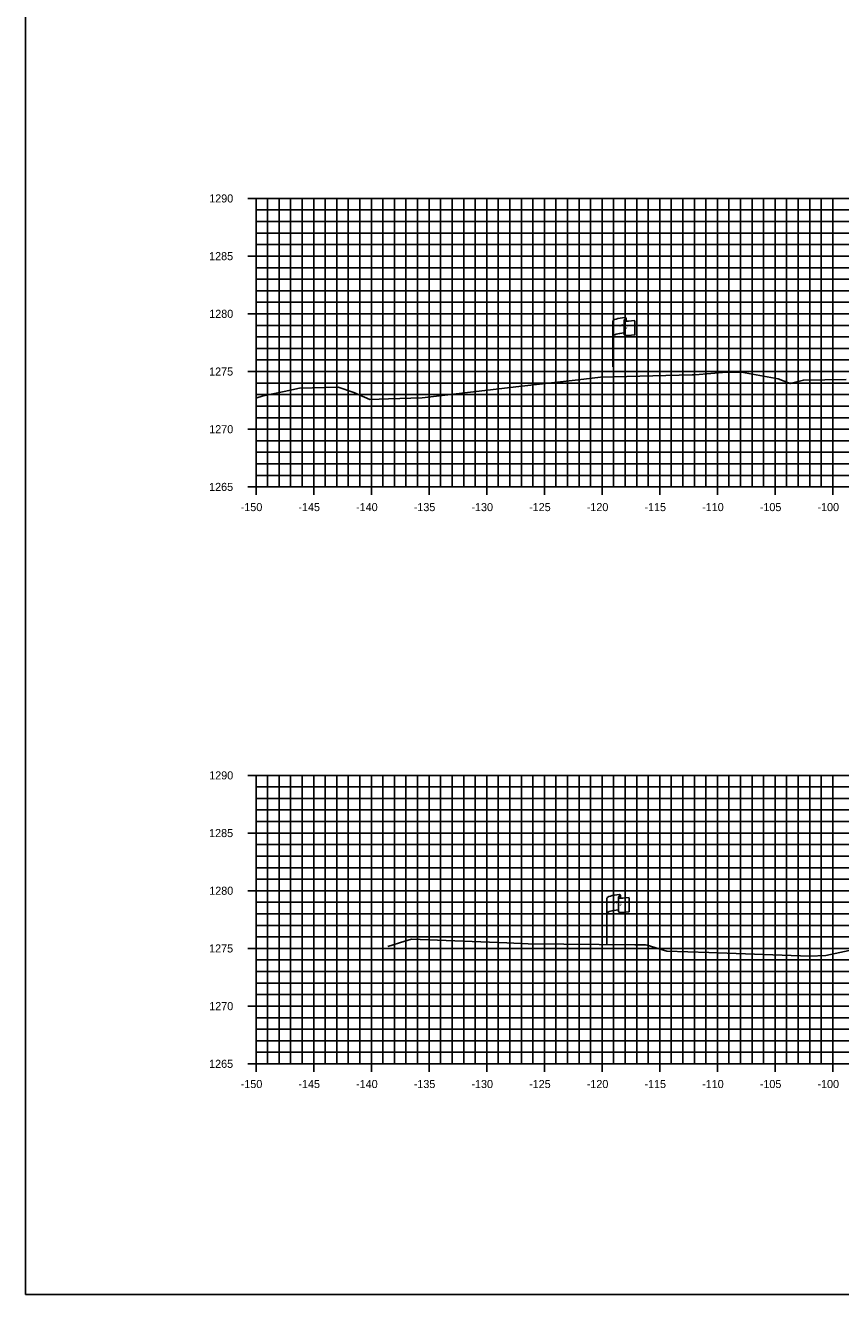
# Model space of a CAD drawing. Extents: x 674939 to 678919, y 750652 to 765176.
# Drawn here: x 678578.5 to 678649.2, y 763116.3 to 763226.3 of the extents above; entities that cross this region are included whole.
import ezdxf

# ---------------------------------------------------------------- set-up
doc = ezdxf.new("R2010")
doc.units = 0
for name, color, linetype in [('R_Axis', 7, 'Continuous'), ('R_Axis Annot', 7, 'Continuous'), ('R_Exist Surface', 7, 'Continuous'), ('R_Grid', 7, 'Continuous'), ('R_No Plot', 7, 'Continuous'), ('S_EXIST_ROW', 7, 'Continuous')]:
    doc.layers.add(name, color=color, linetype=linetype)

msp = doc.modelspace()

# ---------------------------------------------------------------- linework, layer by layer
at = {"layer": 'R_Axis'}
for p, q in [((678597.83, 763211.29), (678599.23, 763211.29)), ((678598.53, 763186.29), (678598.53, 763211.29)), ((678598.53, 763210.29), (678598.88, 763210.29)), ((678598.53, 763209.29), (678598.88, 763209.29)), ((678598.53, 763208.29), (678598.88, 763208.29)), ((678598.53, 763207.29), (678598.88, 763207.29)), ((678597.83, 763206.29), (678599.23, 763206.29)), ((678598.53, 763205.29), (678598.88, 763205.29)), ((678598.53, 763204.29), (678598.88, 763204.29)), ((678598.53, 763203.29), (678598.88, 763203.29)), ((678598.53, 763202.29), (678598.88, 763202.29)), ((678597.83, 763201.29), (678599.23, 763201.29)), ((678598.53, 763200.29), (678598.88, 763200.29)), ((678598.53, 763199.29), (678598.88, 763199.29)), ((678598.53, 763198.29), (678598.88, 763198.29)), ((678598.53, 763197.29), (678598.88, 763197.29)), ((678597.83, 763196.29), (678599.23, 763196.29)), ((678598.53, 763195.29), (678598.88, 763195.29)), ((678598.53, 763194.29), (678598.88, 763194.29)), ((678598.53, 763193.29), (678598.88, 763193.29)), ((678598.53, 763192.29), (678598.88, 763192.29)), ((678597.83, 763191.29), (678599.23, 763191.29)), ((678598.53, 763190.29), (678598.88, 763190.29)), ((678598.53, 763189.29), (678598.88, 763189.29)), ((678598.53, 763188.29), (678598.88, 763188.29)), ((678598.53, 763187.29), (678598.88, 763187.29)), ((678598.53, 763185.59), (678598.53, 763186.99)), ((678603.53, 763185.59), (678603.53, 763186.99)), ((678608.53, 763185.59), (678608.53, 763186.99)), ((678613.53, 763185.59), (678613.53, 763186.99)), ((678618.53, 763185.59), (678618.53, 763186.99)), ((678623.53, 763185.59), (678623.53, 763186.99)), ((678628.53, 763185.59), (678628.53, 763186.99)), ((678633.53, 763185.59), (678633.53, 763186.99)), ((678638.53, 763185.59), (678638.53, 763186.99)), ((678643.53, 763185.59), (678643.53, 763186.99)), ((678648.53, 763185.59), (678648.53, 763186.99)), ((678597.83, 763186.29), (678599.23, 763186.29)), ((678598.53, 763186.29), (678898.53, 763186.29)), ((678597.83, 763161.29), (678599.23, 763161.29)), ((678598.53, 763136.29), (678598.53, 763161.29)), ((678598.53, 763160.29), (678598.88, 763160.29)), ((678598.53, 763159.29), (678598.88, 763159.29)), ((678598.53, 763158.29), (678598.88, 763158.29)), ((678598.53, 763157.29), (678598.88, 763157.29)), ((678597.83, 763156.29), (678599.23, 763156.29)), ((678598.53, 763155.29), (678598.88, 763155.29)), ((678598.53, 763154.29), (678598.88, 763154.29)), ((678598.53, 763153.29), (678598.88, 763153.29)), ((678598.53, 763152.29), (678598.88, 763152.29)), ((678597.83, 763151.29), (678599.23, 763151.29)), ((678598.53, 763150.29), (678598.88, 763150.29)), ((678598.53, 763149.29), (678598.88, 763149.29)), ((678598.53, 763148.29), (678598.88, 763148.29)), ((678598.53, 763147.29), (678598.88, 763147.29)), ((678597.83, 763146.29), (678599.23, 763146.29)), ((678598.53, 763145.29), (678598.88, 763145.29)), ((678598.53, 763144.29), (678598.88, 763144.29)), ((678598.53, 763143.29), (678598.88, 763143.29)), ((678598.53, 763142.29), (678598.88, 763142.29)), ((678597.83, 763141.29), (678599.23, 763141.29)), ((678598.53, 763140.29), (678598.88, 763140.29)), ((678598.53, 763139.29), (678598.88, 763139.29)), ((678598.53, 763138.29), (678598.88, 763138.29)), ((678598.53, 763137.29), (678598.88, 763137.29)), ((678597.83, 763136.29), (678599.23, 763136.29)), ((678598.53, 763135.59), (678598.53, 763136.99)), ((678598.53, 763136.29), (678898.53, 763136.29)), ((678603.53, 763135.59), (678603.53, 763136.99)), ((678608.53, 763135.59), (678608.53, 763136.99)), ((678613.53, 763135.59), (678613.53, 763136.99)), ((678618.53, 763135.59), (678618.53, 763136.99)), ((678623.53, 763135.59), (678623.53, 763136.99)), ((678628.53, 763135.59), (678628.53, 763136.99)), ((678633.53, 763135.59), (678633.53, 763136.99)), ((678638.53, 763135.59), (678638.53, 763136.99)), ((678643.53, 763135.59), (678643.53, 763136.99)), ((678648.53, 763135.59), (678648.53, 763136.99))]:
    msp.add_line(p, q, dxfattribs=at)
at = {"layer": 'R_Exist Surface'}
for points in [[(678598.53, 763194), (678598.59, 763194.02), (678599.07, 763194.16), (678599.85, 763194.33), (678600.97, 763194.56), (678602.3, 763194.84), (678605.66, 763194.92), (678607.02, 763194.47), (678608.4, 763193.87), (678610.02, 763193.93), (678612.92, 763194.01), (678621.3, 763194.98), (678626.47, 763195.57), (678628.4, 763195.79), (678636.35, 763195.99), (678636.59, 763195.99), (678639.32, 763196.23), (678640.63, 763196.22), (678643.8, 763195.66), (678644.84, 763195.25), (678645.98, 763195.55), (678649.69, 763195.61)], [(678609.95, 763146.47), (678611.42, 763146.91), (678612, 763147.08), (678620.28, 763146.78), (678622.13, 763146.69), (678631.36, 763146.61), (678632.28, 763146.6), (678632.45, 763146.57), (678634.14, 763146.05), (678637.78, 763145.95), (678646.51, 763145.63), (678647.93, 763145.68), (678654.01, 763146.99)]]:
    msp.add_lwpolyline(points, dxfattribs=at)
at = {"layer": 'R_Grid'}
for p, q in [((678598.53, 763211.29), (678898.53, 763211.29)), ((678598.53, 763186.29), (678598.53, 763211.29)), ((678599.53, 763186.29), (678599.53, 763211.29)), ((678600.53, 763186.29), (678600.53, 763211.29)), ((678601.53, 763186.29), (678601.53, 763211.29)), ((678602.53, 763186.29), (678602.53, 763211.29)), ((678603.53, 763186.29), (678603.53, 763211.29)), ((678604.53, 763186.29), (678604.53, 763211.29)), ((678605.53, 763186.29), (678605.53, 763211.29)), ((678606.53, 763186.29), (678606.53, 763211.29)), ((678607.53, 763186.29), (678607.53, 763211.29)), ((678608.53, 763186.29), (678608.53, 763211.29)), ((678609.53, 763186.29), (678609.53, 763211.29)), ((678610.53, 763186.29), (678610.53, 763211.29)), ((678611.53, 763186.29), (678611.53, 763211.29)), ((678612.53, 763186.29), (678612.53, 763211.29)), ((678613.53, 763186.29), (678613.53, 763211.29)), ((678614.53, 763186.29), (678614.53, 763211.29)), ((678615.53, 763186.29), (678615.53, 763211.29)), ((678616.53, 763186.29), (678616.53, 763211.29)), ((678617.53, 763186.29), (678617.53, 763211.29)), ((678618.53, 763186.29), (678618.53, 763211.29)), ((678619.53, 763186.29), (678619.53, 763211.29)), ((678620.53, 763186.29), (678620.53, 763211.29)), ((678621.53, 763186.29), (678621.53, 763211.29)), ((678622.53, 763186.29), (678622.53, 763211.29)), ((678623.53, 763186.29), (678623.53, 763211.29)), ((678624.53, 763186.29), (678624.53, 763211.29)), ((678625.53, 763186.29), (678625.53, 763211.29)), ((678626.53, 763186.29), (678626.53, 763211.29)), ((678627.53, 763186.29), (678627.53, 763211.29)), ((678628.53, 763186.29), (678628.53, 763211.29)), ((678629.53, 763186.29), (678629.53, 763211.29)), ((678630.53, 763186.29), (678630.53, 763211.29)), ((678631.53, 763186.29), (678631.53, 763211.29)), ((678632.53, 763186.29), (678632.53, 763211.29)), ((678633.53, 763186.29), (678633.53, 763211.29)), ((678634.53, 763186.29), (678634.53, 763211.29)), ((678635.53, 763186.29), (678635.53, 763211.29)), ((678636.53, 763186.29), (678636.53, 763211.29)), ((678637.53, 763186.29), (678637.53, 763211.29)), ((678638.53, 763186.29), (678638.53, 763211.29)), ((678639.53, 763186.29), (678639.53, 763211.29)), ((678640.53, 763186.29), (678640.53, 763211.29)), ((678641.53, 763186.29), (678641.53, 763211.29)), ((678642.53, 763186.29), (678642.53, 763211.29)), ((678643.53, 763186.29), (678643.53, 763211.29)), ((678644.53, 763186.29), (678644.53, 763211.29)), ((678645.53, 763186.29), (678645.53, 763211.29)), ((678646.53, 763186.29), (678646.53, 763211.29)), ((678647.53, 763186.29), (678647.53, 763211.29)), ((678648.53, 763186.29), (678648.53, 763211.29)), ((678598.53, 763210.29), (678898.53, 763210.29)), ((678598.53, 763209.29), (678898.53, 763209.29)), ((678598.53, 763208.29), (678898.53, 763208.29)), ((678598.53, 763207.29), (678898.53, 763207.29)), ((678598.53, 763206.29), (678898.53, 763206.29)), ((678598.53, 763205.29), (678898.53, 763205.29)), ((678598.53, 763204.29), (678898.53, 763204.29)), ((678598.53, 763203.29), (678898.53, 763203.29)), ((678598.53, 763202.29), (678898.53, 763202.29)), ((678598.53, 763201.29), (678898.53, 763201.29)), ((678598.53, 763200.29), (678898.53, 763200.29)), ((678598.53, 763199.29), (678898.53, 763199.29)), ((678598.53, 763198.29), (678898.53, 763198.29)), ((678598.53, 763197.29), (678898.53, 763197.29)), ((678598.53, 763196.29), (678898.53, 763196.29)), ((678598.53, 763195.29), (678898.53, 763195.29)), ((678598.53, 763194.29), (678898.53, 763194.29)), ((678598.53, 763193.29), (678898.53, 763193.29)), ((678598.53, 763192.29), (678898.53, 763192.29)), ((678598.53, 763191.29), (678898.53, 763191.29)), ((678598.53, 763190.29), (678898.53, 763190.29)), ((678598.53, 763189.29), (678898.53, 763189.29)), ((678598.53, 763188.29), (678898.53, 763188.29)), ((678598.53, 763187.29), (678898.53, 763187.29)), ((678598.53, 763186.29), (678898.53, 763186.29)), ((678598.53, 763161.29), (678898.53, 763161.29)), ((678598.53, 763136.29), (678598.53, 763161.29)), ((678598.53, 763160.29), (678898.53, 763160.29)), ((678599.53, 763136.29), (678599.53, 763161.29)), ((678600.53, 763136.29), (678600.53, 763161.29)), ((678601.53, 763136.29), (678601.53, 763161.29)), ((678602.53, 763136.29), (678602.53, 763161.29)), ((678603.53, 763136.29), (678603.53, 763161.29)), ((678604.53, 763136.29), (678604.53, 763161.29)), ((678605.53, 763136.29), (678605.53, 763161.29)), ((678606.53, 763136.29), (678606.53, 763161.29)), ((678607.53, 763136.29), (678607.53, 763161.29)), ((678608.53, 763136.29), (678608.53, 763161.29)), ((678609.53, 763136.29), (678609.53, 763161.29)), ((678610.53, 763136.29), (678610.53, 763161.29)), ((678611.53, 763136.29), (678611.53, 763161.29)), ((678612.53, 763136.29), (678612.53, 763161.29)), ((678613.53, 763136.29), (678613.53, 763161.29)), ((678614.53, 763136.29), (678614.53, 763161.29)), ((678615.53, 763136.29), (678615.53, 763161.29)), ((678616.53, 763136.29), (678616.53, 763161.29)), ((678617.53, 763136.29), (678617.53, 763161.29)), ((678618.53, 763136.29), (678618.53, 763161.29)), ((678619.53, 763136.29), (678619.53, 763161.29)), ((678620.53, 763136.29), (678620.53, 763161.29)), ((678621.53, 763136.29), (678621.53, 763161.29)), ((678622.53, 763136.29), (678622.53, 763161.29)), ((678623.53, 763136.29), (678623.53, 763161.29)), ((678624.53, 763136.29), (678624.53, 763161.29)), ((678625.53, 763136.29), (678625.53, 763161.29)), ((678626.53, 763136.29), (678626.53, 763161.29)), ((678627.53, 763136.29), (678627.53, 763161.29)), ((678628.53, 763136.29), (678628.53, 763161.29)), ((678629.53, 763136.29), (678629.53, 763161.29)), ((678630.53, 763136.29), (678630.53, 763161.29)), ((678631.53, 763136.29), (678631.53, 763161.29)), ((678632.53, 763136.29), (678632.53, 763161.29)), ((678633.53, 763136.29), (678633.53, 763161.29)), ((678634.53, 763136.29), (678634.53, 763161.29)), ((678635.53, 763136.29), (678635.53, 763161.29)), ((678636.53, 763136.29), (678636.53, 763161.29)), ((678637.53, 763136.29), (678637.53, 763161.29)), ((678638.53, 763136.29), (678638.53, 763161.29)), ((678639.53, 763136.29), (678639.53, 763161.29)), ((678640.53, 763136.29), (678640.53, 763161.29)), ((678641.53, 763136.29), (678641.53, 763161.29)), ((678642.53, 763136.29), (678642.53, 763161.29)), ((678643.53, 763136.29), (678643.53, 763161.29)), ((678644.53, 763136.29), (678644.53, 763161.29)), ((678645.53, 763136.29), (678645.53, 763161.29)), ((678646.53, 763136.29), (678646.53, 763161.29)), ((678647.53, 763136.29), (678647.53, 763161.29)), ((678648.53, 763136.29), (678648.53, 763161.29)), ((678598.53, 763159.29), (678898.53, 763159.29)), ((678598.53, 763158.29), (678898.53, 763158.29)), ((678598.53, 763157.29), (678898.53, 763157.29)), ((678598.53, 763156.29), (678898.53, 763156.29)), ((678598.53, 763155.29), (678898.53, 763155.29)), ((678598.53, 763154.29), (678898.53, 763154.29)), ((678598.53, 763153.29), (678898.53, 763153.29)), ((678598.53, 763152.29), (678898.53, 763152.29)), ((678598.53, 763151.29), (678898.53, 763151.29)), ((678598.53, 763150.29), (678898.53, 763150.29)), ((678598.53, 763149.29), (678898.53, 763149.29)), ((678598.53, 763148.29), (678898.53, 763148.29)), ((678598.53, 763147.29), (678898.53, 763147.29)), ((678598.53, 763146.29), (678898.53, 763146.29)), ((678598.53, 763145.29), (678898.53, 763145.29)), ((678598.53, 763144.29), (678898.53, 763144.29)), ((678598.53, 763143.29), (678898.53, 763143.29)), ((678598.53, 763142.29), (678898.53, 763142.29)), ((678598.53, 763141.29), (678898.53, 763141.29)), ((678598.53, 763140.29), (678898.53, 763140.29)), ((678598.53, 763139.29), (678898.53, 763139.29)), ((678598.53, 763138.29), (678898.53, 763138.29)), ((678598.53, 763137.29), (678898.53, 763137.29)), ((678598.53, 763136.29), (678898.53, 763136.29))]:
    msp.add_line(p, q, dxfattribs=at)
at = {"layer": 'R_No Plot'}
msp.add_lwpolyline([(678578.53, 763116.29), (678918.53, 763116.29), (678918.53, 763336.29), (678578.53, 763336.29)], close=True, dxfattribs=at)
at = {"layer": 'S_EXIST_ROW'}
for p, q in [((678629.45, 763196.69), (678629.45, 763200.64)), ((678630.44, 763200.73), (678630.44, 763200.72)), ((678630.44, 763200.72), (678630.44, 763199.49)), ((678630.61, 763200.89), (678630.61, 763200.65)), ((678631.38, 763200.69), (678631.38, 763199.45)), ((678628.95, 763146.69), (678628.95, 763150.64)), ((678629.95, 763150.73), (678629.95, 763150.72)), ((678629.95, 763150.72), (678629.95, 763149.49)), ((678630.12, 763150.89), (678630.12, 763150.65)), ((678630.88, 763150.69), (678630.88, 763149.45))]:
    msp.add_line(p, q, dxfattribs=at)
for centre, radius, start, end in [((678630.53, 763200.89), 0.0783, 263.0712, 93.9564), ((678630.52, 763200.73), 0.078, 88.6458, 274.2828), ((678630.52, 763199.49), 0.0783, 180, 273.9564), ((678630.03, 763150.73), 0.078, 88.6458, 274.2828), ((678630.04, 763150.89), 0.0783, 263.0712, 93.9564), ((678630.03, 763149.49), 0.0783, 180, 273.9564)]:
    msp.add_arc(centre, radius, start, end, dxfattribs=at)
for centre, major_axis, ratio, start_param, end_param in [((678631.03, 763200.68), (-1.58, -0.04), 0.19887, 5.030368, 6.283185), ((678631.74, 763200.8), (-1.23, -0.13), 0.052933, 0.159456, 1.268315), ((678631.02, 763199.36), (-1.58, -0.04), 0.19887, 5.083035, 6.194897), ((678631.74, 763199.56), (-1.23, -0.13), 0.052933, 0.159456, 1.268315), ((678630.54, 763150.68), (-1.58, -0.04), 0.19887, 5.030368, 6.283185), ((678631.24, 763150.8), (-1.23, -0.13), 0.052933, 0.159456, 1.268315), ((678630.53, 763149.36), (-1.58, -0.04), 0.19887, 5.083035, 6.194897), ((678631.24, 763149.56), (-1.23, -0.13), 0.052933, 0.159456, 1.268315)]:
    msp.add_ellipse(centre, major_axis=major_axis, ratio=ratio, start_param=start_param, end_param=end_param, dxfattribs=at)

# ---------------------------------------------------------------- texts
at = {"layer": 'R_Axis Annot'}
for s, p in [('1290', (678594.47, 763210.94)), ('1285', (678594.46, 763205.94)), ('1280', (678594.47, 763200.94)), ('1275', (678594.46, 763195.94)), ('1270', (678594.47, 763190.94)), ('1265', (678594.46, 763185.94)), ('-150', (678597.2, 763184.19)), ('-145', (678602.2, 763184.19)), ('-140', (678607.2, 763184.19)), ('-135', (678612.2, 763184.19)), ('-130', (678617.2, 763184.19)), ('-125', (678622.2, 763184.19)), ('-120', (678627.2, 763184.19)), ('-115', (678632.2, 763184.19)), ('-110', (678637.2, 763184.19)), ('-105', (678642.2, 763184.19)), ('-100', (678647.2, 763184.19)), ('1290', (678594.47, 763160.94)), ('1285', (678594.46, 763155.94)), ('1280', (678594.47, 763150.94)), ('1275', (678594.46, 763145.94)), ('1270', (678594.47, 763140.94)), ('1265', (678594.46, 763135.94)), ('-150', (678597.2, 763134.19)), ('-145', (678602.2, 763134.19)), ('-140', (678607.2, 763134.19)), ('-135', (678612.2, 763134.19)), ('-130', (678617.2, 763134.19)), ('-125', (678622.2, 763134.19)), ('-120', (678627.2, 763134.19)), ('-115', (678632.2, 763134.19)), ('-110', (678637.2, 763134.19)), ('-105', (678642.2, 763134.19)), ('-100', (678647.2, 763134.19))]:
    msp.add_text(s, height=0.7, dxfattribs=at).set_placement(p)
at = {"layer": 'S_EXIST_ROW'}
for s, height, rotation, p in [('R ', 0.2, 9.9884, (678629.97, 763200.14)), (' O', 0.2, 9.9884, (678630.11, 763200.18)), ('W', 0.2, 351.1788, (678630.44, 763200.01)), ('DWB 11-9-07', 0.01, 90, (678630.61, 763200.65)), ('DWB 11-9-07', 0.01, 5.0717, (678631.28, 763199.45)), ('DWB 11-9-07', 0.01, 90, (678629.44, 763196.69)), ('R ', 0.2, 9.9884, (678629.47, 763150.14)), (' O', 0.2, 9.9884, (678629.62, 763150.18)), ('DWB 11-9-07', 0.01, 90, (678630.11, 763150.65)), ('W', 0.2, 351.1788, (678629.95, 763150.01)), ('DWB 11-9-07', 0.01, 5.0717, (678630.78, 763149.45)), ('DWB 11-9-07', 0.01, 90, (678628.95, 763146.69))]:
    msp.add_text(s, height=height, rotation=rotation, dxfattribs=at).set_placement(p)

doc.saveas('drawing.dxf')
